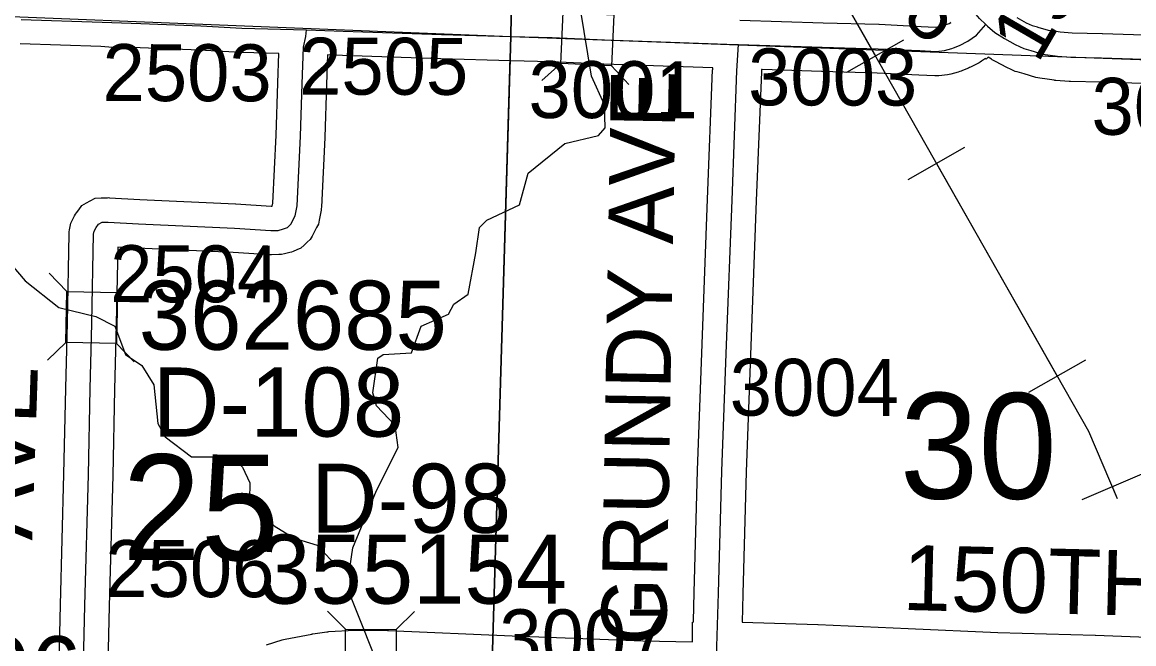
# Model space of a CAD drawing. Extents: x -157.2 to -99.3, y 12.2 to 46.2.
# Drawn here: x -133.108 to -131.739, y 36.026 to 36.79 of the extents above; entities that cross this region are included whole.
import ezdxf

# ---------------------------------------------------------------- set-up
doc = ezdxf.new("R2010")
doc.units = 0
for name, color, linetype in [('tdCoHydroRiver', 7, 'Continuous'), ('tdCoPipe', 7, 'Continuous'), ('tdCoSecRdNmbr', 7, 'Continuous'), ('tdCoSecRdTxt', 7, 'Continuous'), ('tdCoSecRteBand', 7, 'Continuous'), ('tdCoSecRteCL', 7, 'Continuous'), ('tdCoSectLine', 7, 'Continuous'), ('tdCoSectLinePart', 7, 'Continuous'), ('tdCoSectNmbr', 7, 'Continuous'), ('tdCoStrucSec', 7, 'Continuous'), ('tdCoStrucSecCoName', 7, 'Continuous'), ('tdCoStrucSecFHWANum', 7, 'Continuous'), ('tdCoSurfAsphalt', 7, 'Continuous'), ('tdCoSurfEarth', 7, 'Continuous'), ('tdCoSurfGravel', 7, 'Continuous'), ('tdCoTwpBndry', 7, 'Continuous'), ('tdCoTwpBndryShd', 7, 'Continuous')]:
    doc.layers.add(name, color=color, linetype=linetype)

msp = doc.modelspace()

# ---------------------------------------------------------------- linework, layer by layer
at = {"layer": 'tdCoHydroRiver'}
for points in [[(-132.5491, 36.5068), (-132.5447, 36.5379), (-132.5356, 36.5469), (-132.4953, 36.5657), (-132.4846, 36.6048), (-132.4393, 36.6414), (-132.398, 36.6512), (-132.3898, 36.6604), (-132.3905, 36.6888), (-132.4068, 36.724), (-132.4201, 36.8064)], [(-133.1492, 36.5248), (-133.1041, 36.4723), (-133.0625, 36.4394), (-133.017, 36.4286), (-132.9937, 36.4168), (-132.9805, 36.3817), (-132.9604, 36.3684), (-132.9453, 36.3443), (-132.9404, 36.2968), (-132.9314, 36.2807), (-132.899, 36.256), (-132.8485, 36.2561), (-132.8362, 36.2431), (-132.8273, 36.2239), (-132.8279, 36.2034), (-132.7973, 36.1709), (-132.7725, 36.1559), (-132.7444, 36.1471), (-132.7229, 36.1244), (-132.7042, 36.1191)], [(-132.7042, 36.1191), (-132.7003, 36.1442), (-132.6713, 36.2145), (-132.6445, 36.2673), (-132.6484, 36.2943), (-132.6714, 36.3187), (-132.6757, 36.3346), (-132.6697, 36.3771), (-132.6632, 36.3816), (-132.6284, 36.3837), (-132.6164, 36.4165), (-132.5828, 36.4313), (-132.5761, 36.4438), (-132.5584, 36.4559), (-132.5491, 36.5068)], [(-132.7042, 36.1191), (-132.7021, 36.0811), (-132.6654, 35.99)]]:
    msp.add_lwpolyline(points, dxfattribs=at)
at = {"layer": 'tdCoPipe'}
for p, q in [((-132.0921, 36.7292), (-132.022, 36.769)), ((-132.0169, 36.597), (-131.947, 36.6368)), ((-131.8681, 36.3354), (-131.7981, 36.3752)), ((-131.8026, 36.2036), (-131.7286, 36.2351))]:
    msp.add_line(p, q, dxfattribs=at)
for points in [[(-135.0122, 40.8982), (-134.3368, 40.0564), (-134.0306, 38.772), (-132.8761, 37.9982), (-132.2245, 37.0435), (-131.7946, 36.2875), (-131.7592, 36.2046)], [(-132.2058, 37.0107), (-132.057, 36.7491)], [(-131.9819, 36.6169), (-131.8331, 36.3553)], [(-131.7656, 36.2194), (-131.7592, 36.2046)]]:
    msp.add_lwpolyline(points, dxfattribs=at)
at = {"layer": 'tdCoSecRteBand'}
for points in [[(-132.2241, 36.7931), (-132.1215, 36.7899), (-132.053, 36.7879), (-132.0527, 36.7879), (-132.0524, 36.7879), (-132.0008, 36.7854), (-132.0008, 36.7854), (-132.0008, 36.7854), (-131.9833, 36.7846)], [(-131.9833, 36.7846), (-131.9777, 36.7852), (-131.9724, 36.7867), (-131.9722, 36.7867), (-131.9663, 36.7891), (-131.9642, 36.7903), (-131.9644, 36.7906)], [(-131.883, 36.7962), (-131.8713, 36.7899), (-131.8639, 36.7864), (-131.8576, 36.7847), (-131.8573, 36.7846), (-131.857, 36.7845), (-131.8444, 36.7807), (-131.8376, 36.7798), (-131.8376, 36.7798), (-131.8375, 36.7798), (-131.8296, 36.7787), (-131.8148, 36.7776), (-131.7777, 36.7766), (-131.7777, 36.7766), (-131.7776, 36.7766), (-131.6626, 36.7729)], [(-133.0637, 35.9329), (-133.0605, 36.0738), (-133.0605, 36.0739), (-133.0605, 36.074), (-133.0561, 36.2344), (-133.0539, 36.3401), (-133.0539, 36.3402), (-133.0539, 36.3403), (-133.0521, 36.404), (-133.0518, 36.4212), (-133.0497, 36.5302), (-133.0496, 36.5327), (-133.0492, 36.5351), (-133.0484, 36.5391), (-133.0476, 36.5435), (-133.0455, 36.5475), (-133.043, 36.5522), (-133.042, 36.5542), (-133.0407, 36.556), (-133.038, 36.5597), (-133.0341, 36.565), (-133.0283, 36.5682), (-133.0239, 36.5706), (-133.0176, 36.5742), (-133.0103, 36.5744), (-133.0027, 36.5746), (-133.0014, 36.5747), (-133.0001, 36.5746), (-132.9627, 36.5726), (-132.8449, 36.567), (-132.8447, 36.567), (-132.8445, 36.567), (-132.8009, 36.5643), (-132.7997, 36.5644), (-132.799, 36.568), (-132.7949, 36.6514), (-132.793, 36.7157), (-132.793, 36.7158), (-132.7929, 36.716), (-132.7916, 36.752), (-132.8379, 36.7533), (-132.8383, 36.7534), (-132.8386, 36.7534), (-132.8892, 36.7561), (-132.9624, 36.759), (-132.9815, 36.7597), (-132.9816, 36.7583), (-133.0109, 36.7606), (-133.11, 36.7639)], [(-132.8069, 36.0247), (-132.7874, 36.0309), (-132.7857, 36.0314), (-132.7839, 36.0318), (-132.7511, 36.0379), (-132.7504, 36.0381), (-132.7498, 36.0381), (-132.7325, 36.0406), (-132.7312, 36.0408), (-132.7299, 36.0409), (-132.6986, 36.0426), (-132.6977, 36.0426), (-132.6968, 36.0426), (-132.6576, 36.0424), (-132.657, 36.0424), (-132.6564, 36.0424), (-132.5042, 36.0357), (-132.4281, 36.033), (-132.428, 36.033), (-132.4279, 36.033), (-132.3436, 36.0296), (-132.2822, 36.0282), (-132.2822, 36.0527), (-132.2813, 36.0527), (-132.2812, 36.0537), (-132.2802, 36.089), (-132.276, 36.2391), (-132.276, 36.2392), (-132.276, 36.2394), (-132.2703, 36.3947), (-132.2703, 36.3948), (-132.2703, 36.3948), (-132.2636, 36.5728), (-132.2636, 36.5728), (-132.2636, 36.5729), (-132.2575, 36.7319), (-132.2574, 36.7322), (-132.2574, 36.7326), (-132.2573, 36.7342), (-132.3915, 36.7388), (-132.3916, 36.7388), (-132.3918, 36.7388), (-132.4561, 36.7418), (-132.5062, 36.7431), (-132.5922, 36.7454), (-132.5923, 36.7455), (-132.5925, 36.7455), (-132.7132, 36.7496), (-132.7284, 36.7501), (-132.7316, 36.7502), (-132.733, 36.7138), (-132.735, 36.6493), (-132.735, 36.649), (-132.735, 36.6487), (-132.7392, 36.5632), (-132.7393, 36.5612), (-132.7396, 36.5593), (-132.7418, 36.547), (-132.7427, 36.5422), (-132.745, 36.5379), (-132.7507, 36.5275), (-132.753, 36.5233), (-132.7565, 36.5201), (-132.7605, 36.5164), (-132.7644, 36.5127), (-132.7693, 36.5106), (-132.774, 36.5086), (-132.776, 36.5078), (-132.7781, 36.5072), (-132.7848, 36.5055), (-132.7881, 36.5046), (-132.7915, 36.5046), (-132.8006, 36.5043), (-132.8019, 36.5043), (-132.8032, 36.5043), (-132.8479, 36.5071), (-132.9656, 36.5127), (-132.9657, 36.5127), (-132.9658, 36.5127), (-132.99, 36.514), (-132.9918, 36.42), (-132.9922, 36.4028), (-132.9922, 36.4026), (-132.9922, 36.4025), (-132.9939, 36.3388), (-132.9961, 36.2331), (-132.9961, 36.233), (-132.9961, 36.2329), (-133.0005, 36.0724), (-133.0037, 35.9314)], [(-131.6647, 36.7129), (-131.7794, 36.7166), (-131.817, 36.7176), (-131.8178, 36.7176), (-131.8185, 36.7177), (-131.835, 36.7189), (-131.836, 36.719), (-131.8369, 36.7191), (-131.8457, 36.7204), (-131.8548, 36.7216), (-131.8571, 36.7219), (-131.8594, 36.7226), (-131.8739, 36.7269), (-131.8825, 36.7293), (-131.885, 36.73), (-131.8874, 36.7311), (-131.8977, 36.7361), (-131.8984, 36.7364), (-131.899, 36.7367), (-131.9123, 36.7439), (-131.9133, 36.7444), (-131.9142, 36.7449), (-131.9184, 36.7476), (-131.9207, 36.7452), (-131.9214, 36.7459), (-131.9264, 36.7425), (-131.9279, 36.7415), (-131.9294, 36.7407), (-131.9398, 36.7353), (-131.9411, 36.7346), (-131.9424, 36.7341), (-131.9497, 36.7311), (-131.9515, 36.7304), (-131.9532, 36.7297), (-131.955, 36.7292), (-131.9641, 36.7267), (-131.9662, 36.7262), (-131.9684, 36.7259), (-131.9788, 36.7247), (-131.9813, 36.7244), (-131.9838, 36.7245), (-132.0037, 36.7255), (-132.055, 36.7279), (-132.1232, 36.7299), (-132.1233, 36.7299), (-132.1233, 36.7299), (-132.1965, 36.7322), (-132.1973, 36.7322), (-132.1975, 36.7293), (-132.2037, 36.5706), (-132.2103, 36.3925), (-132.216, 36.2373), (-132.2202, 36.0873), (-132.2202, 36.0872), (-132.2202, 36.0872), (-132.2213, 36.0525), (-132.1281, 36.0495), (-132.1279, 36.0495), (-132.1277, 36.0495), (-132.0167, 36.0446), (-131.9063, 36.0399), (-131.7864, 36.0365), (-131.7862, 36.0365), (-131.7861, 36.0365), (-131.5935, 36.0293)]]:
    msp.add_lwpolyline(points, dxfattribs=at)
at = {"layer": 'tdCoSecRteCL'}
for points in [[(-131.9212, 36.7877), (-131.9287, 36.795), (-131.9351, 36.8026), (-131.9401, 36.8083), (-131.9546, 36.8324), (-131.9605, 36.844), (-131.9657, 36.8588), (-131.9697, 36.8758), (-131.9719, 36.8899), (-131.9721, 36.9012), (-131.9716, 36.9486), (-131.9707, 36.9644), (-131.9642, 37.1215), (-131.961, 37.2078), (-131.9596, 37.2808), (-131.9556, 37.4329), (-131.9509, 37.6095), (-131.9475, 37.7485)], [(-133.0092, 36.7906), (-132.9613, 36.789), (-132.8878, 36.786), (-132.837, 36.7833), (-132.7575, 36.781)], [(-132.2255, 36.7631), (-132.1224, 36.7599), (-132.0538, 36.7579), (-132.0023, 36.7555), (-131.9823, 36.7545), (-131.9719, 36.7557), (-131.9628, 36.7582), (-131.961, 36.7589), (-131.9537, 36.7619), (-131.9433, 36.7673), (-131.9325, 36.7747), (-131.9212, 36.7877)], [(-131.9212, 36.7877), (-131.9191, 36.7856), (-131.9102, 36.7779), (-131.8981, 36.7703), (-131.8848, 36.7631), (-131.8745, 36.7582), (-131.8656, 36.7557), (-131.8508, 36.7513), (-131.8417, 36.7501), (-131.8328, 36.7488), (-131.8163, 36.7476), (-131.7785, 36.7466), (-131.6636, 36.7429), (-131.5512, 36.7382), (-131.4994, 36.7363), (-131.4471, 36.7345), (-131.3142, 36.7299), (-131.2424, 36.728)], [(-133.0337, 35.9321), (-133.0305, 36.0731), (-133.0261, 36.2337), (-133.0239, 36.3395), (-133.0222, 36.4033), (-133.0218, 36.4206), (-133.0197, 36.5296), (-133.0189, 36.5336), (-133.0165, 36.5382), (-133.0138, 36.5419), (-133.0093, 36.5444), (-133.0017, 36.5447), (-132.9642, 36.5427), (-132.8463, 36.537), (-132.8014, 36.5343), (-132.7923, 36.5345), (-132.7857, 36.5363), (-132.781, 36.5382), (-132.777, 36.5419), (-132.7714, 36.5523), (-132.7691, 36.5646), (-132.7649, 36.6502), (-132.763, 36.7148), (-132.7612, 36.7597), (-132.7585, 36.773), (-132.7575, 36.781)], [(-132.7575, 36.781), (-132.7123, 36.7796), (-132.5914, 36.7754), (-132.5054, 36.7731), (-132.455, 36.7717), (-132.3904, 36.7688), (-132.24, 36.7636), (-132.2255, 36.7631)], [(-132.2522, 36.0227), (-132.2502, 36.0881), (-132.246, 36.2383), (-132.2403, 36.3936), (-132.2336, 36.5717), (-132.2275, 36.7308), (-132.2255, 36.7631)]]:
    msp.add_lwpolyline(points, dxfattribs=at)
at = {"layer": 'tdCoSectLine'}
for points in [[(-132.5058, 36.7731), (-132.4897, 37.7693)], [(-133.5108, 36.8132), (-132.5058, 36.7731)], [(-132.5353, 35.7848), (-132.5058, 36.7731)], [(-132.5058, 36.7731), (-131.485, 36.7358)]]:
    msp.add_lwpolyline(points, dxfattribs=at)
at = {"layer": 'tdCoSectLinePart'}
msp.add_lwpolyline([(-132.5278, 36.0371), (-132.5067, 36.7433)], dxfattribs=at)
at = {"layer": 'tdCoStrucSec'}
for p, q in [((-132.4445, 36.7399), (-132.4676, 36.7188)), ((-132.3819, 36.737), (-132.3608, 36.7139)), ((-133.0527, 36.4593), (-133.0744, 36.4819)), ((-132.9902, 36.4581), (-132.9676, 36.4798)), ((-133.054, 36.3967), (-133.0765, 36.375)), ((-132.9914, 36.3955), (-132.9697, 36.3729)), ((-132.7096, 36.044), (-132.7316, 36.0663)), ((-132.647, 36.0436), (-132.6247, 36.0656))]:
    msp.add_line(p, q, dxfattribs=at)
for points in [[(-132.4416, 36.8024), (-132.3791, 36.7996), (-132.3819, 36.737), (-132.4445, 36.7399)], [(-133.054, 36.3967), (-133.0527, 36.4593), (-132.9902, 36.4581), (-132.9914, 36.3955)], [(-132.7096, 36.044), (-132.647, 36.0436), (-132.6474, 35.981), (-132.71, 35.9814)]]:
    msp.add_lwpolyline(points, close=True, dxfattribs=at)
at = {"layer": 'tdCoSurfAsphalt'}
for points in [[(-131.9212, 36.7877), (-131.9287, 36.795), (-131.9351, 36.8026), (-131.9401, 36.8083), (-131.9546, 36.8324), (-131.9605, 36.844), (-131.9657, 36.8588), (-131.9697, 36.8758), (-131.9719, 36.8899), (-131.9721, 36.9012), (-131.9716, 36.9486), (-131.9707, 36.9644), (-131.9642, 37.1215), (-131.961, 37.2078), (-131.9596, 37.2808), (-131.9556, 37.4329), (-131.9509, 37.6095), (-131.9475, 37.7485), (-131.9467, 37.7794), (-131.942, 37.9619), (-131.9379, 38.1404), (-131.9351, 38.297), (-131.9314, 38.4854), (-131.9275, 38.66)], [(-131.9212, 36.7877), (-131.9191, 36.7856), (-131.9102, 36.7779), (-131.8981, 36.7703), (-131.8848, 36.7631), (-131.8745, 36.7582), (-131.8656, 36.7557), (-131.8508, 36.7513), (-131.8417, 36.7501), (-131.8328, 36.7488), (-131.8163, 36.7476), (-131.7785, 36.7466), (-131.6636, 36.7429), (-131.5512, 36.7382), (-131.4994, 36.7363), (-131.4471, 36.7345), (-131.3142, 36.7299), (-131.2424, 36.728)]]:
    msp.add_lwpolyline(points, dxfattribs=at)
at = {"layer": 'tdCoSurfEarth'}
msp.add_lwpolyline([(-133.0218, 36.4206), (-133.0197, 36.5296), (-133.0189, 36.5336), (-133.0165, 36.5382), (-133.0138, 36.5419), (-133.0093, 36.5444), (-133.0017, 36.5447), (-132.9642, 36.5427), (-132.8463, 36.537), (-132.8014, 36.5343), (-132.7923, 36.5345), (-132.7857, 36.5363), (-132.781, 36.5382), (-132.777, 36.5419), (-132.7714, 36.5523), (-132.7691, 36.5646), (-132.7649, 36.6502), (-132.763, 36.7148), (-132.7612, 36.7597), (-132.7585, 36.773), (-132.7575, 36.781)], dxfattribs=at)
at = {"layer": 'tdCoSurfGravel'}
for points in [[(-133.109, 36.7939), (-133.0092, 36.7906), (-132.9613, 36.789), (-132.8878, 36.786), (-132.837, 36.7833), (-132.7575, 36.781), (-132.7123, 36.7796), (-132.5914, 36.7754), (-132.5054, 36.7731)], [(-131.961, 36.7589), (-131.9537, 36.7619), (-131.9433, 36.7673), (-131.9325, 36.7747), (-131.9212, 36.7877), (-131.9212, 36.7877)], [(-132.5054, 36.7731), (-132.455, 36.7717), (-132.3904, 36.7688), (-132.24, 36.7636), (-132.2255, 36.7631)], [(-132.2363, 35.7779), (-132.2405, 35.7867), (-132.2484, 35.8072), (-132.2531, 35.8242), (-132.2556, 35.8353), (-132.2566, 35.8479), (-132.2566, 35.8977), (-132.2539, 35.9687), (-132.253, 35.9975), (-132.2522, 36.0227), (-132.2502, 36.0881), (-132.246, 36.2383), (-132.2403, 36.3936), (-132.2336, 36.5717), (-132.2275, 36.7308), (-132.2255, 36.7631)], [(-132.2255, 36.7631), (-132.1224, 36.7599), (-132.0538, 36.7579), (-132.0023, 36.7555), (-131.9823, 36.7545), (-131.9719, 36.7557), (-131.9628, 36.7582), (-131.961, 36.7589)], [(-133.0114, 35.8212), (-133.0143, 35.8268), (-133.0189, 35.8329), (-133.0291, 35.8423), (-133.0325, 35.847), (-133.034, 35.8509), (-133.036, 35.8588), (-133.0337, 35.9321), (-133.0305, 36.0731), (-133.0261, 36.2337), (-133.0239, 36.3395), (-133.0222, 36.4033), (-133.0218, 36.4206)]]:
    msp.add_lwpolyline(points, dxfattribs=at)
at = {"layer": 'tdCoTwpBndry'}
msp.add_lwpolyline([(-132.5276, 36.0422), (-132.5066, 36.7474)], dxfattribs=at)
at = {"layer": 'tdCoTwpBndryShd'}
msp.add_lwpolyline([(-132.3984, 40.7315), (-132.4288, 39.7616), (-132.4603, 38.765), (-132.4897, 37.7693), (-132.5058, 36.7731), (-132.5353, 35.7848), (-132.5651, 34.7803)], dxfattribs=at)

# ---------------------------------------------------------------- texts
at = {"layer": 'tdCoSecRdNmbr'}
for s, rotation, p in [('1905', 314.8995, (-132.1363, 36.9063)), ('1906', 59.8997, (-131.8572, 36.7385)), ('2503', 359.8985, (-133.0087, 36.6936)), ('2505', 359.8987, (-132.7667, 36.7015)), ('3003', 359.8991, (-132.2138, 36.6883)), ('3001', 359.8989, (-132.4842, 36.6727)), ('3005', 359.8994, (-131.791, 36.6521)), ('2504', 359.8985, (-132.9993, 36.4462)), ('3004', 359.8991, (-132.2365, 36.3066)), ('2506', 359.8985, (-133.0053, 36.0836)), ('3007', 359.8989, (-132.5202, 35.9984))]:
    msp.add_text(s, height=0.07, rotation=rotation, dxfattribs=at).set_placement(p)
at = {"layer": 'tdCoSecRdTxt'}
for s, rotation, p in [('GRUNDY AVE', 88.9984, (-132.3149, 36.0238)), ('AVE', 88.0816, (-133.0953, 36.153)), ('150TH ST', 358.5886, (-132.0241, 36.0677))]:
    msp.add_text(s, height=0.08, rotation=rotation, dxfattribs=at).set_placement(p)
at = {"layer": 'tdCoSectNmbr'}
for s, rotation, p in [('30', 359.8992, (-132.0271, 36.2046)), ('25', 359.8983, (-132.9844, 36.129))]:
    msp.add_text(s, height=0.13, rotation=rotation, dxfattribs=at).set_placement(p)
at = {"layer": 'tdCoStrucSecCoName'}
for s, p in [('D-108', (-132.9468, 36.2808)), ('D-98', (-132.7519, 36.1625)), ('D-106', (-133.3441, 35.9503))]:
    msp.add_text(s, height=0.085, dxfattribs=at).set_placement(p)
at = {"layer": 'tdCoStrucSecFHWANum'}
for s, p in [('362685', (-132.964, 36.3876)), ('355154', (-132.8159, 36.0753))]:
    msp.add_text(s, height=0.085, dxfattribs=at).set_placement(p)

doc.saveas('drawing.dxf')
